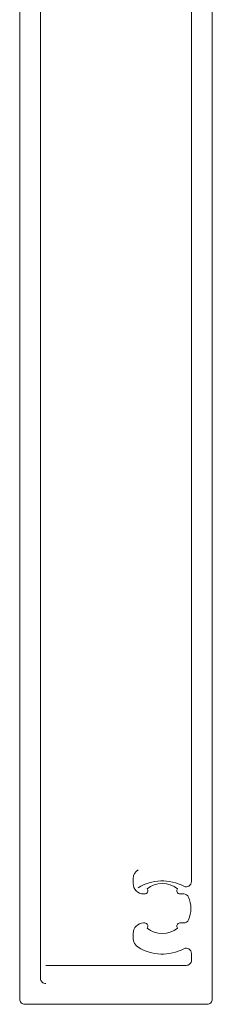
# Model space of a CAD drawing. Header units: millimetres. Extents: x 144573 to 336993, y 74252 to 247042.
# Tile 569 of 656: x 199598 to 199617, y 198093 to 198188. Entities that reach past the tile are written whole.
import ezdxf

# ---------------------------------------------------------------- set-up
doc = ezdxf.new("R2010")
doc.units = ezdxf.units.MM
doc.layers.add('FASÁDA DETAILNÍ', color=255, linetype='Continuous', lineweight=0)
doc.layers.add('NOVA', color=255, linetype='Continuous', lineweight=0)

# ---------------------------------------------------------------- blocks, each defined once
blk = doc.blocks.new('A$C69D17D4D')
at = {"layer": 'FASÁDA DETAILNÍ'}
for points in [[(-23546.505, 24845.589), (-23546.505, 24722.582, 0.414214), (-23546.005, 24722.082), (-23528.505, 24722.082, 0.414214), (-23528.005, 24722.582), (-23528.005, 24841.118, -0.414214)], [(-23544.005, 24724.082, -0.414214), (-23544.505, 24724.582), (-23544.505, 24838.252, -0.414214)], [(-23530.005, 24827.925), (-23530.005, 24733.899, -0.565741), (-23530.74, 24733.457, 0.267763), (-23535.135, 24733.305)], [(-23544.005, 24725.828), (-23530.505, 24725.828, 0.414214), (-23530.005, 24726.328), (-23530.005, 24726.991, 0.565741), (-23530.74, 24727.433, -0.267763), (-23535.135, 24727.585, -0.258777), (-23535.605, 24728.434), (-23535.605, 24728.918, -0.414214), (-23534.605, 24729.918), (-23534.5, 24729.918, -0.64518), (-23534.274, 24729.42, 0.341732), (-23531.337, 24729.42, -0.64518), (-23531.111, 24729.918), (-23530.743, 24729.918, 0.298217), (-23530.285, 24730.218, 0.208712), (-23530.285, 24732.418, 0.298217), (-23530.743, 24732.718), (-23531.111, 24732.718, -0.64518), (-23531.337, 24733.216, 0.341732), (-23534.274, 24733.216, -0.64518), (-23534.5, 24732.718), (-23534.605, 24732.718, -0.414214), (-23535.605, 24733.718), (-23535.605, 24734.202, -0.258777), (-23535.135, 24735.051)]]:
    blk.add_lwpolyline(points, format="xyb", dxfattribs=at)

msp = doc.modelspace()

# ---------------------------------------------------------------- block references
at = {"layer": 'NOVA', "ltscale": 300}
msp.add_blockref('A$C69D17D4D', (223144.999, 173371.259), dxfattribs=at)

doc.saveas('drawing.dxf')
